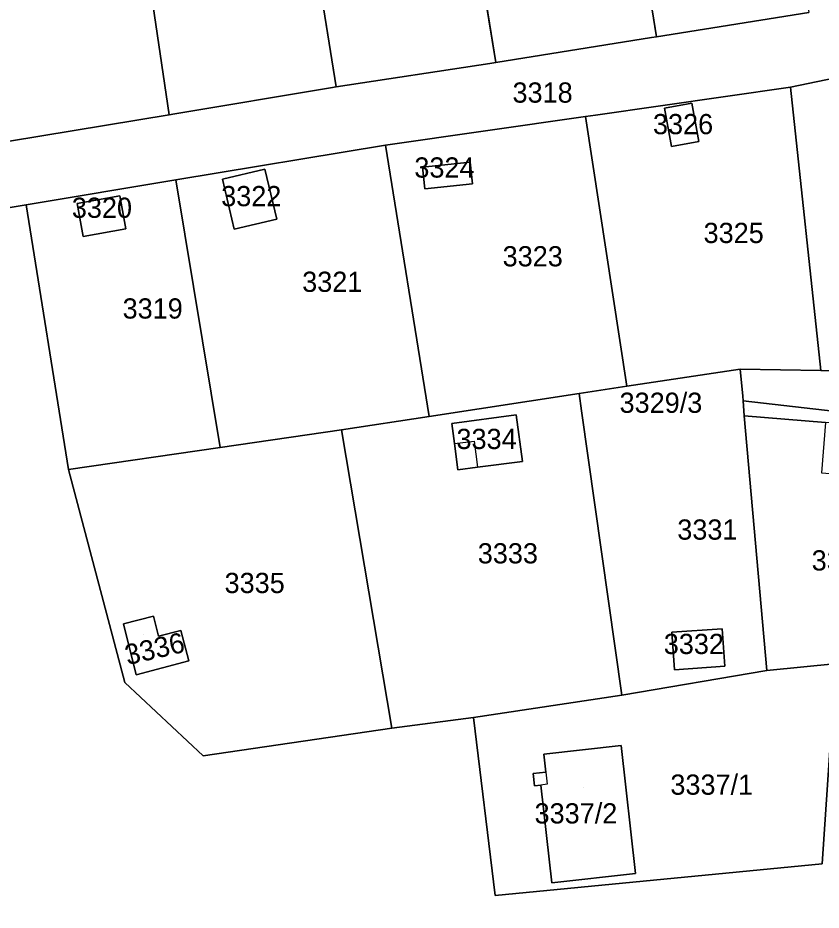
# Model space of a CAD drawing. Extents: x -262715 to -259381, y -1237238 to -1231182.
# Drawn here: x -260392.7 to -260313.2, y -1234553.3 to -1234465.1 of the extents above; entities that cross this region are included whole.
import ezdxf

# ---------------------------------------------------------------- set-up
doc = ezdxf.new("R2010")
doc.units = 0
for name, color, linetype in [('body_kn', 7, 'Continuous'), ('kladpar_druhypozemkov', 7, 'Continuous'), ('kladpar_hranice', 7, 'Continuous'), ('kladpar_parcelnecisla', 7, 'Continuous'), ('kladpar_plochy', 7, 'Continuous'), ('kladpar_sipky', 7, 'Continuous'), ('zappar_hrandruhpozemk', 7, 'Continuous')]:
    doc.layers.add(name, color=color, linetype=linetype)

msp = doc.modelspace()

# ---------------------------------------------------------------- linework, layer by layer
at = {"layer": 'body_kn'}
for p, q in [((-260330.01, -1234467.02), (-260330.01, -1234467.02)), ((-260329.52, -1234466.94), (-260329.52, -1234466.94)), ((-260329.52, -1234466.94), (-260329.52, -1234466.94)), ((-260345.42, -1234469.49), (-260345.42, -1234469.49)), ((-260345.42, -1234469.49), (-260345.42, -1234469.49)), ((-260346, -1234469.58), (-260346, -1234469.58)), ((-260361.76, -1234471.98), (-260361.76, -1234471.98)), ((-260361.19, -1234471.89), (-260361.19, -1234471.89)), ((-260361.19, -1234471.89), (-260361.19, -1234471.89)), ((-260316.27, -1234471.92), (-260316.27, -1234471.92)), ((-260326.02, -1234473.5), (-260326.02, -1234473.5)), ((-260326.02, -1234473.5), (-260326.02, -1234473.5)), ((-260377.71, -1234474.64), (-260377.71, -1234474.64)), ((-260377.71, -1234474.64), (-260377.71, -1234474.64)), ((-260377.14, -1234474.54), (-260377.14, -1234474.54)), ((-260336.54, -1234474.83), (-260336.54, -1234474.83)), ((-260335.54, -1234474.69), (-260335.54, -1234474.69)), ((-260328.73, -1234473.99), (-260328.73, -1234473.99)), ((-260325.33, -1234477.29), (-260325.33, -1234477.29)), ((-260356.33, -1234477.65), (-260356.33, -1234477.65)), ((-260328.04, -1234477.78), (-260328.04, -1234477.78)), ((-260368.23, -1234480.04), (-260368.23, -1234480.04)), ((-260368.23, -1234480.04), (-260368.23, -1234480.04)), ((-260352.64, -1234479.83), (-260352.64, -1234479.83)), ((-260347.93, -1234479.35), (-260347.93, -1234479.35)), ((-260347.93, -1234479.35), (-260347.93, -1234479.35)), ((-260372.42, -1234481.02), (-260372.42, -1234481.02)), ((-260377.05, -1234481.09), (-260377.05, -1234481.09)), ((-260347.72, -1234481.48), (-260347.72, -1234481.48)), ((-260382.59, -1234482.66), (-260382.59, -1234482.66)), ((-260382.59, -1234482.66), (-260382.59, -1234482.66)), ((-260352.42, -1234481.96), (-260352.42, -1234481.96)), ((-260391.85, -1234483.54), (-260391.85, -1234483.54)), ((-260386.79, -1234483.43), (-260386.79, -1234483.43)), ((-260367.07, -1234484.97), (-260367.07, -1234484.97)), ((-260381.99, -1234485.93), (-260381.99, -1234485.93)), ((-260371.26, -1234485.95), (-260371.26, -1234485.95)), ((-260386.19, -1234486.7), (-260386.19, -1234486.7)), ((-260321.24, -1234499.79), (-260321.24, -1234499.79)), ((-260313.29, -1234499.92), (-260313.29, -1234499.92)), ((-260313.29, -1234499.92), (-260313.29, -1234499.92)), ((-260337.18, -1234502.2), (-260337.18, -1234502.2)), ((-260332.45, -1234501.49), (-260332.45, -1234501.49)), ((-260332.45, -1234501.49), (-260332.45, -1234501.49)), ((-260321, -1234502.47), (-260321, -1234502.47)), ((-260320.96, -1234502.92), (-260320.96, -1234502.92)), ((-260320.96, -1234502.92), (-260320.96, -1234502.92)), ((-260336.94, -1234503.91), (-260336.94, -1234503.91)), ((-260352.01, -1234504.47), (-260352.01, -1234504.47)), ((-260352.01, -1234504.47), (-260352.01, -1234504.47)), ((-260343.38, -1234504.33), (-260343.38, -1234504.33)), ((-260320.84, -1234504.41), (-260320.84, -1234504.41)), ((-260320.84, -1234504.41), (-260320.84, -1234504.41)), ((-260349.75, -1234505.18), (-260349.75, -1234505.18)), ((-260360.66, -1234505.79), (-260360.66, -1234505.79)), ((-260349.49, -1234507.16), (-260349.49, -1234507.16)), ((-260349.49, -1234507.16), (-260349.49, -1234507.16)), ((-260347.56, -1234506.91), (-260347.56, -1234506.91)), ((-260372.67, -1234507.54), (-260372.67, -1234507.54)), ((-260372.67, -1234507.54), (-260372.67, -1234507.54)), ((-260342.77, -1234508.92), (-260342.77, -1234508.92)), ((-260342.77, -1234508.92), (-260342.77, -1234508.92)), ((-260387.64, -1234509.72), (-260387.64, -1234509.72)), ((-260387.64, -1234509.72), (-260387.64, -1234509.72)), ((-260349.15, -1234509.74), (-260349.15, -1234509.74)), ((-260347.23, -1234509.49), (-260347.23, -1234509.49)), ((-260379.26, -1234524.24), (-260379.26, -1234524.24)), ((-260382.21, -1234524.97), (-260382.21, -1234524.97)), ((-260376.54, -1234525.65), (-260376.54, -1234525.65)), ((-260376.54, -1234525.65), (-260376.54, -1234525.65)), ((-260328, -1234525.81), (-260328, -1234525.81)), ((-260323.04, -1234525.46), (-260323.04, -1234525.46)), ((-260378.77, -1234526.2), (-260378.77, -1234526.2)), ((-260375.74, -1234528.65), (-260375.74, -1234528.65)), ((-260327.74, -1234529.53), (-260327.74, -1234529.53)), ((-260322.78, -1234529.18), (-260322.78, -1234529.18)), ((-260322.78, -1234529.18), (-260322.78, -1234529.18)), ((-260380.96, -1234530.02), (-260380.96, -1234530.02)), ((-260318.6, -1234529.6), (-260318.6, -1234529.6)), ((-260318.6, -1234529.6), (-260318.6, -1234529.6)), ((-260382.07, -1234530.78), (-260382.07, -1234530.78)), ((-260332.95, -1234532.04), (-260332.95, -1234532.04)), ((-260332.95, -1234532.04), (-260332.95, -1234532.04)), ((-260347.61, -1234534.23), (-260347.61, -1234534.23)), ((-260355.68, -1234535.31), (-260355.68, -1234535.31)), ((-260355.68, -1234535.31), (-260355.68, -1234535.31)), ((-260333.01, -1234537), (-260333.01, -1234537)), ((-260374.33, -1234538.05), (-260374.33, -1234538.05)), ((-260340.67, -1234537.86), (-260340.67, -1234537.86)), ((-260340.67, -1234537.86), (-260340.67, -1234537.86)), ((-260341.72, -1234539.78), (-260341.72, -1234539.78)), ((-260340.47, -1234539.64), (-260340.47, -1234539.64)), ((-260340.47, -1234539.64), (-260340.47, -1234539.64)), ((-260341.59, -1234540.99), (-260341.59, -1234540.99)), ((-260340.97, -1234540.92), (-260340.97, -1234540.92)), ((-260340.34, -1234540.85), (-260340.34, -1234540.85)), ((-260331.61, -1234549.67), (-260331.61, -1234549.67)), ((-260339.88, -1234550.58), (-260339.88, -1234550.58)), ((-260345.48, -1234551.85), (-260345.48, -1234551.85))]:
    msp.add_line(p, q, dxfattribs=at)
at = {"layer": 'kladpar_druhypozemkov'}
for p, q in [((-260340.51, -1234471.66), (-260340.51, -1234471.66)), ((-260327.12, -1234474.68), (-260327.12, -1234474.68)), ((-260349.94, -1234479.85), (-260349.94, -1234479.85)), ((-260369.99, -1234481.07), (-260369.99, -1234481.07)), ((-260384.49, -1234483.46), (-260384.49, -1234483.46)), ((-260321.47, -1234485.54), (-260321.47, -1234485.54)), ((-260341.39, -1234487.84), (-260341.39, -1234487.84)), ((-260362.02, -1234490.24), (-260362.02, -1234490.24)), ((-260379.65, -1234492.85), (-260379.65, -1234492.85)), ((-260317.91, -1234504.08), (-260317.91, -1234504.08)), ((-260346.09, -1234505.86), (-260346.09, -1234505.86)), ((-260324.72, -1234514.8), (-260324.72, -1234514.8)), ((-260343.9, -1234517.2), (-260343.9, -1234517.2)), ((-260369.23, -1234520), (-260369.23, -1234520)), ((-260380.28, -1234526.04), (-260380.28, -1234526.04)), ((-260325.41, -1234526.26), (-260325.41, -1234526.26)), ((-260323.77, -1234539.77), (-260323.77, -1234539.77)), ((-260336.75, -1234541.17), (-260336.75, -1234541.17))]:
    msp.add_line(p, q, dxfattribs=at)
at = {"layer": 'kladpar_hranice'}
msp.add_line((-260318.6, -1234529.6), (-260311.63, -1234528.89), dxfattribs=at)
for points in [[(-260329.52, -1234466.94), (-260335.39, -1234430.32), (-260319.95, -1234427.94), (-260314.47, -1234464.52), (-260329.52, -1234466.94)], [(-260345.42, -1234469.49), (-260351.32, -1234432.78), (-260335.39, -1234430.32), (-260329.52, -1234466.94), (-260330.01, -1234467.02), (-260345.42, -1234469.49)], [(-260361.19, -1234471.89), (-260367.15, -1234434.65), (-260351.32, -1234432.78), (-260345.42, -1234469.49), (-260346, -1234469.58), (-260361.19, -1234471.89)], [(-260377.71, -1234474.64), (-260383.15, -1234437.78), (-260367.15, -1234434.65), (-260361.19, -1234471.89), (-260361.76, -1234471.98), (-260377.14, -1234474.54), (-260377.71, -1234474.64)], [(-260393.47, -1234477.26), (-260398.98, -1234440.19), (-260383.15, -1234437.78), (-260377.71, -1234474.64), (-260393.47, -1234477.26)], [(-260425.95, -1234444.55), (-260421.27, -1234481.83), (-260410.22, -1234479.88), (-260409.18, -1234486.46), (-260391.85, -1234483.54), (-260387.64, -1234509.72), (-260382.07, -1234530.78), (-260374.33, -1234538.05), (-260355.68, -1234535.31)], [(-260355.68, -1234535.31), (-260347.61, -1234534.23), (-260345.48, -1234551.85), (-260313.15, -1234548.7), (-260312.12, -1234533.57), (-260298.03, -1234528.71), (-260290.91, -1234509.79), (-260291.26, -1234467.29), (-260266.92, -1234461.62), (-260265.42, -1234461.27), (-260261.59, -1234461.58), (-260243.03, -1234573.16), (-260243.85, -1234580.7), (-260247.18, -1234592.56), (-260257.25, -1234614.28)], [(-260393.47, -1234477.26), (-260377.71, -1234474.64), (-260377.14, -1234474.54), (-260361.76, -1234471.98), (-260361.19, -1234471.89), (-260346, -1234469.58), (-260345.42, -1234469.49), (-260330.01, -1234467.02), (-260329.52, -1234466.94), (-260314.47, -1234464.52)], [(-260295.66, -1234510.52), (-260295.42, -1234509.74), (-260295.27, -1234509.23), (-260296.1, -1234500.31), (-260296.11, -1234499.47), (-260294.62, -1234497.67), (-260296.43, -1234467.81), (-260316.27, -1234471.92), (-260335.54, -1234474.69), (-260336.54, -1234474.83), (-260356.33, -1234477.65), (-260377.05, -1234481.09), (-260391.85, -1234483.54), (-260409.18, -1234486.46)], [(-260313.29, -1234499.92), (-260316.27, -1234471.92), (-260296.43, -1234467.81), (-260294.62, -1234497.67), (-260296.11, -1234499.47), (-260296.68, -1234500.16), (-260313.29, -1234499.92)], [(-260332.45, -1234501.49), (-260336.54, -1234474.83), (-260335.54, -1234474.69), (-260316.27, -1234471.92), (-260313.29, -1234499.92), (-260321.24, -1234499.79), (-260332.45, -1234501.49)], [(-260326.02, -1234473.5), (-260325.33, -1234477.29), (-260328.04, -1234477.78), (-260328.73, -1234473.99), (-260326.02, -1234473.5)], [(-260325.33, -1234477.29), (-260326.02, -1234473.5), (-260328.73, -1234473.99), (-260328.04, -1234477.78), (-260325.33, -1234477.29)], [(-260352.01, -1234504.47), (-260356.33, -1234477.65), (-260336.54, -1234474.83), (-260332.45, -1234501.49), (-260337.18, -1234502.2), (-260352.01, -1234504.47)], [(-260372.67, -1234507.54), (-260377.05, -1234481.09), (-260356.33, -1234477.65), (-260352.01, -1234504.47), (-260360.66, -1234505.79), (-260372.67, -1234507.54)], [(-260368.23, -1234480.04), (-260367.07, -1234484.97), (-260371.26, -1234485.95), (-260372.42, -1234481.02), (-260368.23, -1234480.04)], [(-260367.07, -1234484.97), (-260368.23, -1234480.04), (-260372.42, -1234481.02), (-260371.26, -1234485.95), (-260367.07, -1234484.97)], [(-260347.93, -1234479.35), (-260347.72, -1234481.48), (-260352.42, -1234481.96), (-260352.64, -1234479.83), (-260347.93, -1234479.35)], [(-260347.72, -1234481.48), (-260347.93, -1234479.35), (-260352.64, -1234479.83), (-260352.42, -1234481.96), (-260347.72, -1234481.48)], [(-260387.64, -1234509.72), (-260391.85, -1234483.54), (-260377.05, -1234481.09), (-260372.67, -1234507.54), (-260387.64, -1234509.72)], [(-260382.59, -1234482.66), (-260381.99, -1234485.93), (-260386.19, -1234486.7), (-260386.79, -1234483.43), (-260382.59, -1234482.66)], [(-260381.99, -1234485.93), (-260382.59, -1234482.66), (-260386.79, -1234483.43), (-260386.19, -1234486.7), (-260381.99, -1234485.93)], [(-260320.96, -1234502.92), (-260321, -1234502.47), (-260321.24, -1234499.79), (-260313.29, -1234499.92), (-260296.68, -1234500.16), (-260296.11, -1234499.47), (-260296.1, -1234500.31), (-260295.27, -1234509.23), (-260295.42, -1234509.74), (-260301.99, -1234505.1), (-260320.96, -1234502.92)], [(-260320.84, -1234504.41), (-260318.6, -1234529.6), (-260332.95, -1234532.04), (-260336.94, -1234503.91), (-260337.18, -1234502.2), (-260332.45, -1234501.49), (-260321.24, -1234499.79), (-260321, -1234502.47), (-260320.96, -1234502.92), (-260320.84, -1234504.41)], [(-260332.95, -1234532.04), (-260347.61, -1234534.23), (-260355.68, -1234535.31), (-260360.66, -1234505.79), (-260352.01, -1234504.47), (-260337.18, -1234502.2), (-260336.94, -1234503.91), (-260332.95, -1234532.04)], [(-260295.66, -1234510.52), (-260302.1, -1234505.92), (-260304.82, -1234505.7), (-260312.8, -1234505.06), (-260320.84, -1234504.41), (-260320.96, -1234502.92), (-260301.99, -1234505.1), (-260295.42, -1234509.74), (-260295.66, -1234510.52)], [(-260342.77, -1234508.92), (-260347.23, -1234509.49), (-260349.15, -1234509.74), (-260349.49, -1234507.16), (-260349.75, -1234505.18), (-260343.38, -1234504.33), (-260342.77, -1234508.92)], [(-260342.77, -1234508.92), (-260343.38, -1234504.33), (-260349.75, -1234505.18), (-260349.49, -1234507.16), (-260349.15, -1234509.74), (-260347.23, -1234509.49), (-260342.77, -1234508.92)], [(-260318.6, -1234529.6), (-260320.84, -1234504.41), (-260312.8, -1234505.06), (-260313.2, -1234510.05), (-260310.21, -1234510.28), (-260310.29, -1234511.28), (-260305.3, -1234511.68), (-260304.82, -1234505.7), (-260302.1, -1234505.92), (-260295.66, -1234510.52)], [(-260355.68, -1234535.31), (-260374.33, -1234538.05), (-260382.07, -1234530.78), (-260387.64, -1234509.72), (-260372.67, -1234507.54), (-260360.66, -1234505.79), (-260355.68, -1234535.31)], [(-260295.66, -1234510.52), (-260300.57, -1234526.86), (-260311.63, -1234528.89), (-260318.6, -1234529.6)], [(-260376.54, -1234525.65), (-260375.74, -1234528.65), (-260380.96, -1234530.02), (-260382.21, -1234524.97), (-260379.26, -1234524.24), (-260378.77, -1234526.2), (-260376.54, -1234525.65)], [(-260375.74, -1234528.65), (-260376.54, -1234525.65), (-260378.77, -1234526.2), (-260379.26, -1234524.24), (-260382.21, -1234524.97), (-260380.96, -1234530.02), (-260375.74, -1234528.65)], [(-260322.78, -1234529.18), (-260327.74, -1234529.53), (-260328, -1234525.81), (-260323.04, -1234525.46), (-260322.78, -1234529.18)], [(-260327.74, -1234529.53), (-260322.78, -1234529.18), (-260323.04, -1234525.46), (-260328, -1234525.81), (-260327.74, -1234529.53)], [(-260311.63, -1234528.89), (-260312.12, -1234533.57), (-260313.15, -1234548.7), (-260345.48, -1234551.85)], [(-260345.48, -1234551.85), (-260347.61, -1234534.23), (-260332.95, -1234532.04), (-260318.6, -1234529.6)], [(-260340.67, -1234537.86), (-260333.01, -1234537), (-260331.61, -1234549.67), (-260339.88, -1234550.58), (-260340.97, -1234540.92), (-260341.59, -1234540.99), (-260341.72, -1234539.78), (-260340.47, -1234539.64), (-260340.67, -1234537.86)], [(-260339.88, -1234550.58), (-260331.61, -1234549.67), (-260333.01, -1234537), (-260340.67, -1234537.86), (-260340.47, -1234539.64), (-260341.72, -1234539.78), (-260341.59, -1234540.99), (-260340.97, -1234540.92), (-260339.88, -1234550.58)]]:
    msp.add_lwpolyline(points, dxfattribs=at)
at = {"layer": 'kladpar_plochy'}
for p, q in [((-260329.52, -1234466.94), (-260335.39, -1234430.32)), ((-260335.39, -1234430.32), (-260329.52, -1234466.94)), ((-260345.42, -1234469.49), (-260351.32, -1234432.78)), ((-260351.32, -1234432.78), (-260345.42, -1234469.49)), ((-260361.19, -1234471.89), (-260367.15, -1234434.65)), ((-260383.15, -1234437.78), (-260377.71, -1234474.64)), ((-260314.47, -1234464.52), (-260329.52, -1234466.94)), ((-260330.01, -1234467.02), (-260345.42, -1234469.49)), ((-260329.52, -1234466.94), (-260330.01, -1234467.02)), ((-260316.27, -1234471.92), (-260296.43, -1234467.81)), ((-260345.42, -1234469.49), (-260346, -1234469.58)), ((-260346, -1234469.58), (-260361.19, -1234471.89)), ((-260335.54, -1234474.69), (-260316.27, -1234471.92)), ((-260313.29, -1234499.92), (-260316.27, -1234471.92)), ((-260316.27, -1234471.92), (-260313.29, -1234499.92)), ((-260326.02, -1234473.5), (-260328.73, -1234473.99)), ((-260325.33, -1234477.29), (-260326.02, -1234473.5)), ((-260377.71, -1234474.64), (-260393.47, -1234477.26)), ((-260356.33, -1234477.65), (-260336.54, -1234474.83)), ((-260336.54, -1234474.83), (-260335.54, -1234474.69)), ((-260332.45, -1234501.49), (-260336.54, -1234474.83)), ((-260336.54, -1234474.83), (-260332.45, -1234501.49)), ((-260328.73, -1234473.99), (-260328.04, -1234477.78)), ((-260328.04, -1234477.78), (-260325.33, -1234477.29)), ((-260377.05, -1234481.09), (-260356.33, -1234477.65)), ((-260352.01, -1234504.47), (-260356.33, -1234477.65)), ((-260356.33, -1234477.65), (-260352.01, -1234504.47)), ((-260368.23, -1234480.04), (-260372.42, -1234481.02)), ((-260367.07, -1234484.97), (-260368.23, -1234480.04)), ((-260347.93, -1234479.35), (-260352.64, -1234479.83)), ((-260352.64, -1234479.83), (-260352.42, -1234481.96)), ((-260347.72, -1234481.48), (-260347.93, -1234479.35)), ((-260372.42, -1234481.02), (-260371.26, -1234485.95)), ((-260391.85, -1234483.54), (-260377.05, -1234481.09)), ((-260372.67, -1234507.54), (-260377.05, -1234481.09)), ((-260377.05, -1234481.09), (-260372.67, -1234507.54)), ((-260352.42, -1234481.96), (-260347.72, -1234481.48)), ((-260382.59, -1234482.66), (-260386.79, -1234483.43)), ((-260381.99, -1234485.93), (-260382.59, -1234482.66)), ((-260387.64, -1234509.72), (-260391.85, -1234483.54)), ((-260386.79, -1234483.43), (-260386.19, -1234486.7)), ((-260371.26, -1234485.95), (-260367.07, -1234484.97)), ((-260386.19, -1234486.7), (-260381.99, -1234485.93)), ((-260332.45, -1234501.49), (-260321.24, -1234499.79)), ((-260321.24, -1234499.79), (-260332.45, -1234501.49)), ((-260321.24, -1234499.79), (-260321, -1234502.47)), ((-260313.29, -1234499.92), (-260321.24, -1234499.79)), ((-260296.68, -1234500.16), (-260313.29, -1234499.92)), ((-260337.18, -1234502.2), (-260352.01, -1234504.47)), ((-260352.01, -1234504.47), (-260337.18, -1234502.2)), ((-260337.18, -1234502.2), (-260332.45, -1234501.49)), ((-260332.45, -1234501.49), (-260337.18, -1234502.2)), ((-260336.94, -1234503.91), (-260337.18, -1234502.2)), ((-260337.18, -1234502.2), (-260336.94, -1234503.91)), ((-260321, -1234502.47), (-260320.96, -1234502.92)), ((-260320.96, -1234502.92), (-260320.84, -1234504.41)), ((-260332.95, -1234532.04), (-260336.94, -1234503.91)), ((-260336.94, -1234503.91), (-260332.95, -1234532.04)), ((-260352.01, -1234504.47), (-260360.66, -1234505.79)), ((-260360.66, -1234505.79), (-260352.01, -1234504.47)), ((-260343.38, -1234504.33), (-260349.75, -1234505.18)), ((-260342.77, -1234508.92), (-260343.38, -1234504.33)), ((-260320.84, -1234504.41), (-260318.6, -1234529.6)), ((-260349.75, -1234505.18), (-260349.49, -1234507.16)), ((-260372.67, -1234507.54), (-260360.66, -1234505.79)), ((-260360.66, -1234505.79), (-260372.67, -1234507.54)), ((-260360.66, -1234505.79), (-260355.68, -1234535.31)), ((-260355.68, -1234535.31), (-260360.66, -1234505.79)), ((-260349.49, -1234507.16), (-260349.15, -1234509.74)), ((-260387.64, -1234509.72), (-260372.67, -1234507.54)), ((-260372.67, -1234507.54), (-260387.64, -1234509.72)), ((-260347.23, -1234509.49), (-260342.77, -1234508.92)), ((-260382.07, -1234530.78), (-260387.64, -1234509.72)), ((-260349.15, -1234509.74), (-260347.23, -1234509.49)), ((-260379.26, -1234524.24), (-260382.21, -1234524.97)), ((-260378.77, -1234526.2), (-260379.26, -1234524.24)), ((-260382.21, -1234524.97), (-260380.96, -1234530.02)), ((-260376.54, -1234525.65), (-260378.77, -1234526.2)), ((-260375.74, -1234528.65), (-260376.54, -1234525.65)), ((-260323.04, -1234525.46), (-260328, -1234525.81)), ((-260328, -1234525.81), (-260327.74, -1234529.53)), ((-260322.78, -1234529.18), (-260323.04, -1234525.46)), ((-260380.96, -1234530.02), (-260375.74, -1234528.65)), ((-260327.74, -1234529.53), (-260322.78, -1234529.18)), ((-260318.6, -1234529.6), (-260311.63, -1234528.89)), ((-260332.95, -1234532.04), (-260318.6, -1234529.6)), ((-260318.6, -1234529.6), (-260332.95, -1234532.04)), ((-260374.33, -1234538.05), (-260382.07, -1234530.78)), ((-260347.61, -1234534.23), (-260332.95, -1234532.04)), ((-260332.95, -1234532.04), (-260347.61, -1234534.23)), ((-260347.61, -1234534.23), (-260355.68, -1234535.31)), ((-260345.48, -1234551.85), (-260347.61, -1234534.23)), ((-260355.68, -1234535.31), (-260374.33, -1234538.05)), ((-260333.01, -1234537), (-260340.67, -1234537.86)), ((-260331.61, -1234549.67), (-260333.01, -1234537)), ((-260340.67, -1234537.86), (-260340.47, -1234539.64)), ((-260340.47, -1234539.64), (-260341.72, -1234539.78)), ((-260341.72, -1234539.78), (-260341.59, -1234540.99)), ((-260341.59, -1234540.99), (-260340.97, -1234540.92)), ((-260340.97, -1234540.92), (-260339.88, -1234550.58)), ((-260313.15, -1234548.7), (-260345.48, -1234551.85)), ((-260339.88, -1234550.58), (-260331.61, -1234549.67))]:
    msp.add_line(p, q, dxfattribs=at)
for points in [[(-260377.71, -1234474.64), (-260383.15, -1234437.78), (-260367.15, -1234434.65), (-260361.19, -1234471.89), (-260361.76, -1234471.98), (-260377.14, -1234474.54)], [(-260326.02, -1234473.5), (-260325.33, -1234477.29), (-260328.04, -1234477.78), (-260328.73, -1234473.99)], [(-260368.23, -1234480.04), (-260367.07, -1234484.97), (-260371.26, -1234485.95), (-260372.42, -1234481.02)], [(-260347.93, -1234479.35), (-260347.72, -1234481.48), (-260352.42, -1234481.96), (-260352.64, -1234479.83)], [(-260382.59, -1234482.66), (-260381.99, -1234485.93), (-260386.19, -1234486.7), (-260386.79, -1234483.43)], [(-260320.96, -1234502.92), (-260321, -1234502.47), (-260321.24, -1234499.79), (-260313.29, -1234499.92), (-260296.68, -1234500.16), (-260296.11, -1234499.47), (-260296.1, -1234500.31), (-260295.27, -1234509.23), (-260295.42, -1234509.74), (-260301.99, -1234505.1)], [(-260295.66, -1234510.52), (-260302.1, -1234505.92), (-260304.82, -1234505.7), (-260312.8, -1234505.06), (-260320.84, -1234504.41), (-260320.96, -1234502.92), (-260301.99, -1234505.1), (-260295.42, -1234509.74)], [(-260342.77, -1234508.92), (-260347.23, -1234509.49), (-260349.15, -1234509.74), (-260349.49, -1234507.16), (-260349.75, -1234505.18), (-260343.38, -1234504.33)], [(-260318.6, -1234529.6), (-260320.84, -1234504.41), (-260312.8, -1234505.06), (-260313.2, -1234510.05), (-260310.21, -1234510.28), (-260310.29, -1234511.28), (-260305.3, -1234511.68), (-260304.82, -1234505.7), (-260302.1, -1234505.92), (-260295.66, -1234510.52), (-260300.57, -1234526.86), (-260311.63, -1234528.89)], [(-260376.54, -1234525.65), (-260375.74, -1234528.65), (-260380.96, -1234530.02), (-260382.21, -1234524.97), (-260379.26, -1234524.24), (-260378.77, -1234526.2)], [(-260322.78, -1234529.18), (-260327.74, -1234529.53), (-260328, -1234525.81), (-260323.04, -1234525.46)], [(-260340.67, -1234537.86), (-260333.01, -1234537), (-260331.61, -1234549.67), (-260339.88, -1234550.58), (-260340.97, -1234540.92), (-260341.59, -1234540.99), (-260341.72, -1234539.78), (-260340.47, -1234539.64)]]:
    msp.add_lwpolyline(points, close=True, dxfattribs=at)
for points in [[(-260425.95, -1234444.55), (-260421.27, -1234481.83), (-260410.22, -1234479.88), (-260409.18, -1234486.46), (-260391.85, -1234483.54), (-260387.64, -1234509.72), (-260382.07, -1234530.78), (-260374.33, -1234538.05), (-260355.68, -1234535.31), (-260347.61, -1234534.23), (-260345.48, -1234551.85), (-260313.15, -1234548.7), (-260312.12, -1234533.57), (-260298.03, -1234528.71), (-260290.91, -1234509.79), (-260291.26, -1234467.29), (-260266.92, -1234461.62)], [(-260266.92, -1234461.62), (-260291.26, -1234467.29), (-260290.91, -1234509.79), (-260298.03, -1234528.71), (-260312.12, -1234533.57), (-260311.63, -1234528.89), (-260300.57, -1234526.86), (-260295.66, -1234510.52), (-260295.42, -1234509.74), (-260295.27, -1234509.23), (-260296.1, -1234500.31), (-260296.11, -1234499.47), (-260294.62, -1234497.67), (-260296.43, -1234467.81), (-260316.27, -1234471.92), (-260335.54, -1234474.69), (-260336.54, -1234474.83), (-260356.33, -1234477.65), (-260377.05, -1234481.09), (-260391.85, -1234483.54), (-260409.18, -1234486.46)], [(-260393.47, -1234477.26), (-260377.71, -1234474.64), (-260377.14, -1234474.54), (-260361.76, -1234471.98), (-260361.19, -1234471.89), (-260346, -1234469.58), (-260345.42, -1234469.49), (-260330.01, -1234467.02), (-260329.52, -1234466.94), (-260314.47, -1234464.52)]]:
    msp.add_lwpolyline(points, dxfattribs=at)
at = {"layer": 'kladpar_sipky'}
msp.add_line((-260320.47, -1234503.93), (-260320.47, -1234503.93), dxfattribs=at)
at = {"layer": 'zappar_hrandruhpozemk'}
for p, q in [((-260349.49, -1234507.16), (-260347.56, -1234506.91)), ((-260347.56, -1234506.91), (-260347.23, -1234509.49)), ((-260340.47, -1234539.64), (-260340.34, -1234540.85)), ((-260340.34, -1234540.85), (-260340.97, -1234540.92))]:
    msp.add_line(p, q, dxfattribs=at)

# ---------------------------------------------------------------- texts
at = {"layer": 'kladpar_parcelnecisla'}
for s, p in [('3318', (-260343.759, -1234473.45)), ('3326', (-260329.871, -1234476.57)), ('3324', (-260353.461, -1234480.86)), ('3322', (-260372.558, -1234483.69)), ('3320', (-260387.323, -1234484.84)), ('3325', (-260324.867, -1234487.33)), ('3323', (-260344.734, -1234489.64)), ('3321', (-260364.552, -1234492.16)), ('3319', (-260382.305, -1234494.8)), ('3329/3', (-260333.174, -1234504.12)), ('3334', (-260349.297, -1234507.7)), ('3331', (-260327.468, -1234516.66)), ('3333', (-260347.19, -1234519.01)), ('3329/1', (-260314.182, -1234519.71)), ('3335', (-260372.222, -1234521.94)), ('3332', (-260328.804, -1234527.97)), ('3337/1', (-260328.15, -1234541.88)), ('3337/2', (-260341.577, -1234544.72))]:
    msp.add_text(s, height=2, dxfattribs=at).set_placement(p)
msp.add_text('3336', height=2, rotation=13, dxfattribs=at).set_placement((-260381.815, -1234529.073))

doc.saveas('drawing.dxf')
